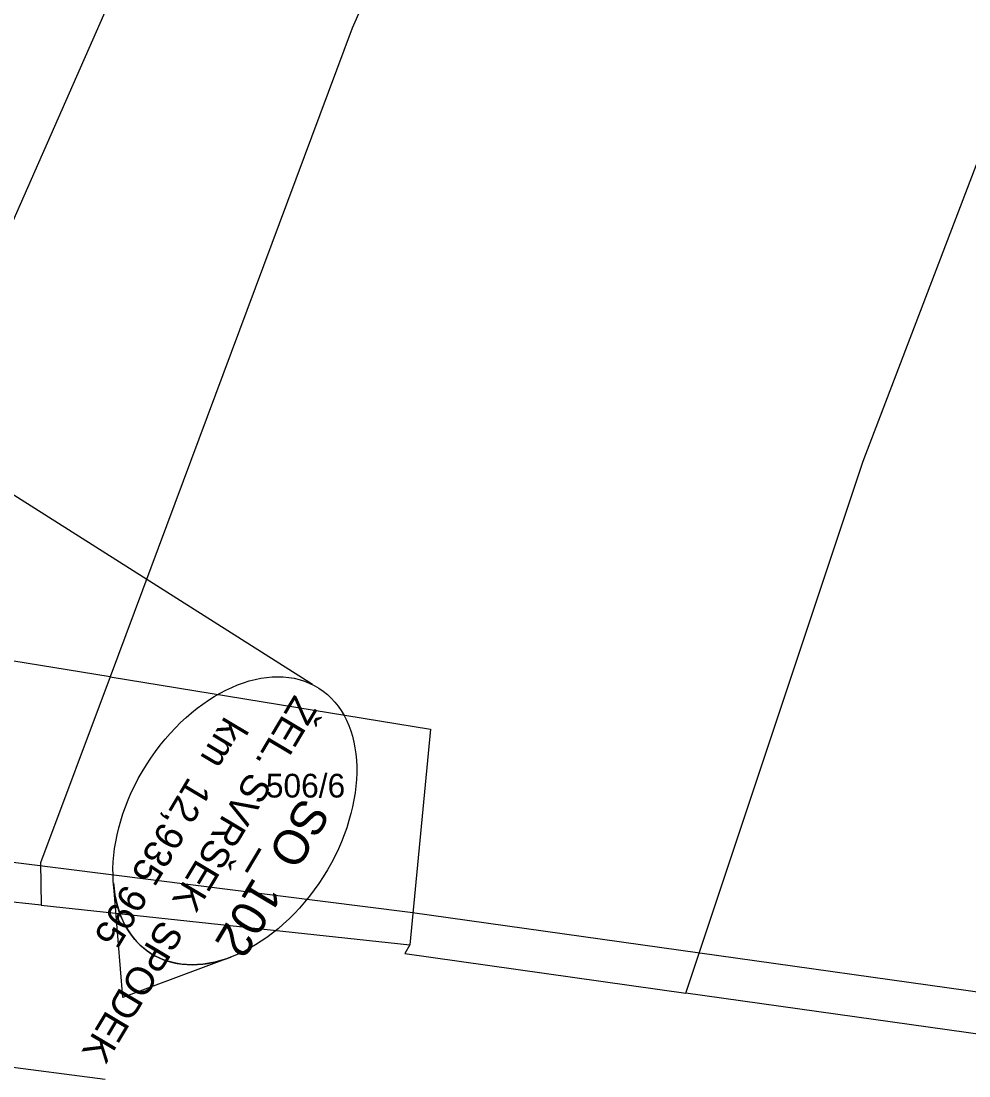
# Model space of a CAD drawing. Extents: x -746176 to -739709, y -1128407 to -1124482.
# Drawn here: x -743106.9 to -743038.9, y -1127113.6 to -1127038.1 of the extents above; entities that cross this region are included whole.
import ezdxf

# ---------------------------------------------------------------- set-up
doc = ezdxf.new("R2010")
doc.units = 0
for name, color, linetype in [('_Násyp', 7, 'Continuous'), ('_TRASA_vedení kabelu_CEZ', 7, 'Continuous'), ('bublina_fialová_čára_tenká', 7, 'Continuous'), ('bublina_růžová_230_čára_tučná', 7, 'Continuous'), ('Hranice parcel', 7, 'Continuous'), ('Parcelní čísla', 7, 'Continuous')]:
    doc.layers.add(name, color=color, linetype=linetype)

msp = doc.modelspace()

# ---------------------------------------------------------------- linework, layer by layer
at = {"layer": '_TRASA_vedení kabelu_CEZ'}
msp.add_lwpolyline([(-743154.255, -1127082.611), (-743159.254, -1127091.791), (-743078.983, -1127101.896), (-743017.042, -1127110.608), (-742993.931, -1127114.824), (-742964.817, -1127120.763), (-742937.743, -1127126.541), (-742940.646, -1127140.696), (-742942.997, -1127146.397)], dxfattribs=at)
at = {"layer": 'bublina_fialová_čára_tenká'}
msp.add_line((-743085.997, -1127085.593), (-743143.427, -1127049.192), dxfattribs=at)
at = {"layer": 'bublina_růžová_230_čára_tučná'}
for p, q in [((-743099.581, -1127108.029), (-743100.267, -1127099.803)), ((-743099.581, -1127108.029), (-743100.267, -1127099.803)), ((-743091.854, -1127105.126), (-743099.581, -1127108.029)), ((-743091.854, -1127105.126), (-743099.581, -1127108.029))]:
    msp.add_line(p, q, dxfattribs=at)
msp.add_ellipse((-743091.561, -1127095.353), major_axis=(6.015, 9.507), ratio=0.666667, dxfattribs=at)
msp.add_ellipse((-743091.561, -1127095.353), major_axis=(-6.016, -9.508), ratio=0.666473, start_param=5.557317, end_param=7.009053, dxfattribs=at)
at = {"layer": 'Hranice parcel'}
for p, q in [((-743100.51, -1127085.04), (-743119.42, -1127081.96)), ((-743105.44, -1127101.41), (-743122.95, -1127099.53)), ((-743105.44, -1127101.41), (-743079.01, -1127104.25)), ((-743171.62, -1127104.6), (-743100.85, -1127113.88))]:
    msp.add_line(p, q, dxfattribs=at)
for points in [[(-743119.42, -1127081.96), (-743118.49, -1127078.74), (-743112.93, -1127064.74), (-743067.57, -1126961.77), (-743055.18, -1126936.67)], [(-743041.11, -1126943.01), (-743050.16, -1126963.96), (-743083.16, -1127038.56), (-743100.51, -1127085.04)], [(-743059.24, -1127107.7), (-743046.52, -1127069.6), (-743031.05, -1127029.12), (-743017.87, -1126995.55), (-743011.05, -1126982.56)], [(-743100.51, -1127085.04), (-743105.49, -1127098.37), (-743105.44, -1127101.41)], [(-743100.51, -1127085.04), (-743077.54, -1127088.79), (-743079.01, -1127104.25)], [(-743079.01, -1127104.25), (-743079.38, -1127104.87), (-743059.24, -1127107.7)], [(-742996.77, -1127117.36), (-743017.52, -1127113.57), (-743059.24, -1127107.7)]]:
    msp.add_lwpolyline(points, dxfattribs=at)

# ---------------------------------------------------------------- texts
at = {"layer": '_Násyp'}
for s, height, p in [('ŽEL. SVRŠEK  SPODEK', 2, (-743087.274, -1127086.266)), ('km  12,935 995', 2, (-743092.273, -1127087.796)), ('SO_102', 2.5, (-743086.779, -1127093.561))]:
    msp.add_text(s, height=height, rotation=239.17441, dxfattribs=at).set_placement(p)
at = {"layer": 'Parcelní čísla'}
msp.add_text('506/6', height=1.7, dxfattribs=at).set_placement((-743089.34, -1127093.69))

doc.saveas('drawing.dxf')
